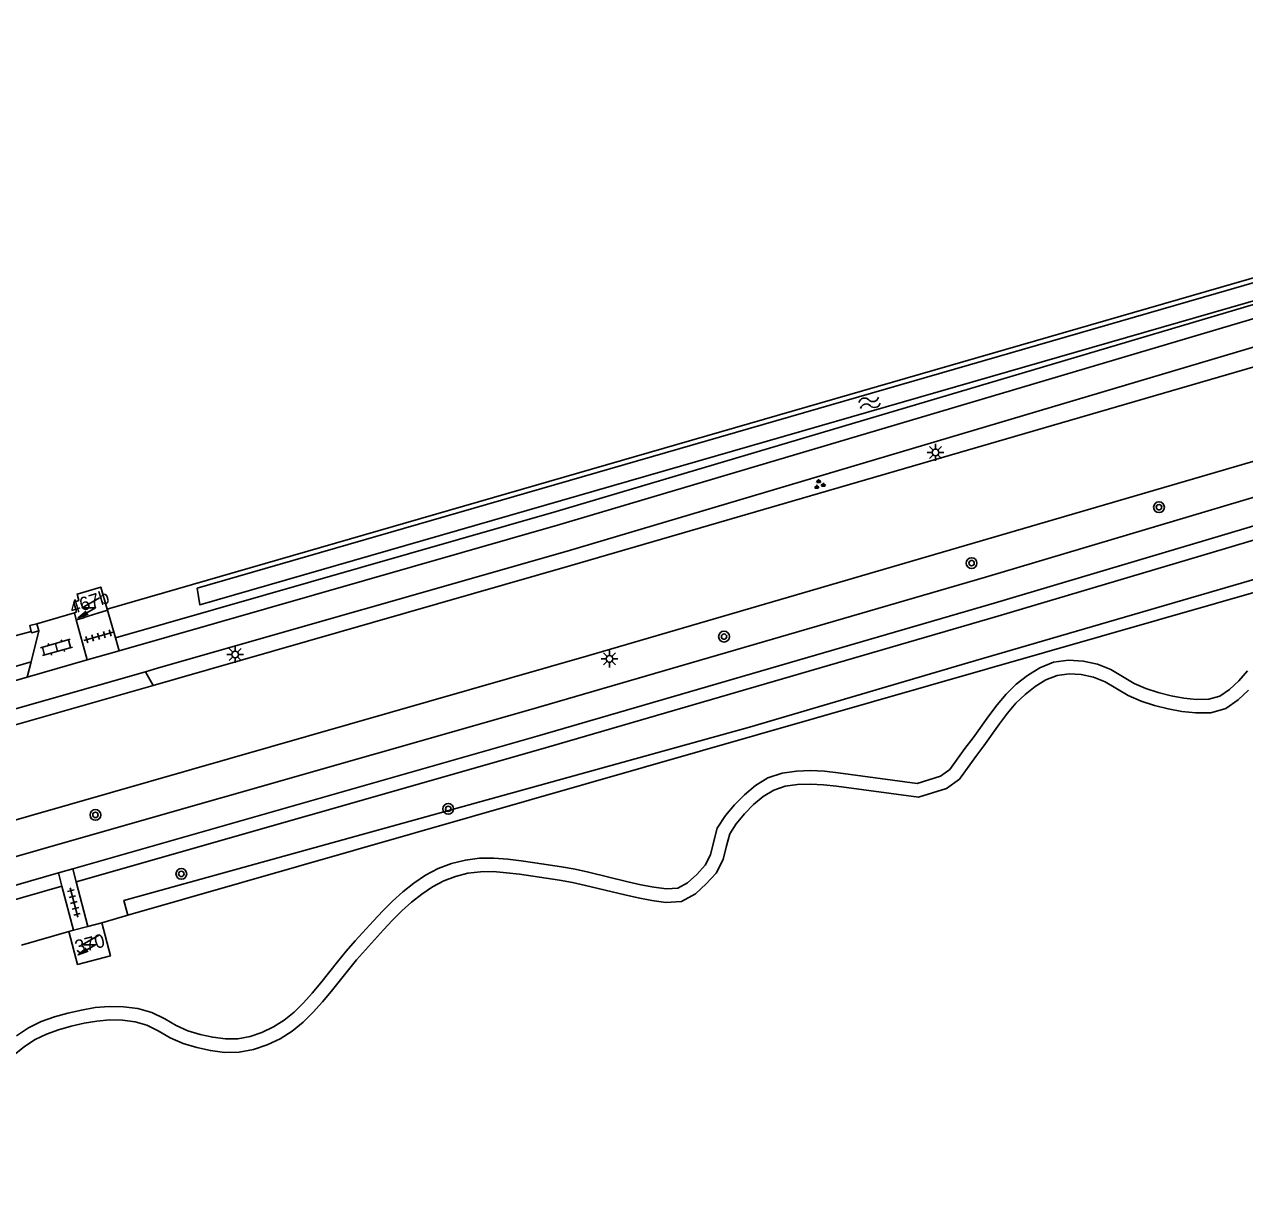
# Model space of a CAD drawing. Extents: x 124000 to 129000, y 395500 to 397503.
# Drawn here: x 128133.8 to 128224.2, y 395761.2 to 395847.8 of the extents above; entities that cross this region are included whole.
import ezdxf

# ---------------------------------------------------------------- set-up
doc = ezdxf.new("R2010")
doc.units = 0
for name, color, linetype in [('gg-afsc-hekwerk', 7, 'Continuous'), ('gg-afsc-muur', 7, 'Continuous'), ('gg-anno-huisnummerreeks BGT', 7, 'Continuous'), ('gg-bbg-hoofdgebouw', 7, 'Continuous'), ('gg-knt-onverhard', 7, 'Continuous'), ('gg-knt-verharding', 7, 'Continuous'), ('gg-kntw-bovenkant insteek waterloop', 7, 'Continuous'), ('gt-grn-groengrens', 7, 'Continuous'), ('gt-grn-groengrens NZ', 7, 'Continuous'), ('gt-symb-boom', 7, 'Continuous'), ('gt-symb-groenvak', 7, 'Continuous'), ('gt-symb-klinker verharding', 7, 'Continuous'), ('gt-symb-lichtmast', 7, 'Continuous'), ('gt-symb-tegel verharding', 7, 'Continuous'), ('gt-symb-trafo symbool', 7, 'Continuous'), ('gt-symb-watersymbool', 7, 'Continuous')]:
    doc.layers.add(name, color=color, linetype=linetype)

# ---------------------------------------------------------------- blocks, each defined once
blk = doc.blocks.new('gt0-WA')
at = {"layer": 'gt-symb-watersymbool'}
for centre, start, end in [((-0.323, 0.022), 28.07249, 151.92751), ((0.427, 0.422), 208.07248, 331.92751), ((-0.323, -0.428), 28.07249, 151.92751), ((0.427, -0.028), 208.07248, 331.92751)]:
    blk.add_arc(centre, 0.425, start, end, dxfattribs=at)
blk = doc.blocks.new('gt0-BOOM')
at = {"layer": 'gt-symb-boom'}
for radius in [0.4, 0.2]:
    blk.add_circle((0, 0), radius, dxfattribs=at)
blk = doc.blocks.new('gt0-GRVAK')
at = {"layer": 'gt-symb-groenvak'}
for p, q in [((-0.11, 0.189), (-0.228, 0.24)), ((-0.182, 0.153), (0.088, 0.153)), ((-0.091, 0.211), (-0.156, 0.322)), ((-0.047, 0.214), (-0.047, 0.393)), ((-0.004, 0.211), (0.061, 0.322)), ((0.015, 0.189), (0.133, 0.24)), ((0.262, -0.052), (0.197, 0.059)), ((0.305, -0.049), (0.305, 0.13)), ((0.349, -0.052), (0.414, 0.059)), ((-0.245, -0.228), (-0.363, -0.177)), ((-0.318, -0.264), (-0.047, -0.264)), ((-0.226, -0.206), (-0.291, -0.095)), ((-0.183, -0.203), (-0.183, -0.024)), ((-0.139, -0.206), (-0.074, -0.095)), ((-0.12, -0.228), (-0.002, -0.177)), ((0.243, -0.074), (0.125, -0.023)), ((0.17, -0.11), (0.441, -0.11)), ((0.368, -0.074), (0.486, -0.023))]:
    blk.add_line(p, q, dxfattribs=at)
blk = doc.blocks.new('gt0-LMAST')
at = {"layer": 'gt-symb-lichtmast'}
for p, q in [((-0.182, 0.173), (-0.447, 0.438)), ((-0.005, 0.246), (-0.005, 0.621)), ((0.172, 0.173), (0.437, 0.438)), ((-0.255, -0.004), (-0.63, -0.004)), ((-0.182, -0.181), (-0.447, -0.446)), ((-0.005, -0.254), (-0.005, -0.629)), ((0.437, -0.446), (0.172, -0.181)), ((0.245, -0.004), (0.62, -0.004))]:
    blk.add_line(p, q, dxfattribs=at)
blk.add_circle((-0.005, -0.004), 0.25, dxfattribs=at)
blk = doc.blocks.new('gt0-TEG1')
at = {"layer": 'gt-symb-tegel verharding'}
for p, q in [((-1.125, 0), (1.125, 0)), ((-0.9, -0.25), (-0.9, 0.25)), ((-0.45, -0.25), (-0.45, 0.25)), ((0, -0.25), (0, 0.25)), ((0.45, -0.25), (0.45, 0.25)), ((0.9, -0.25), (0.9, 0.25))]:
    blk.add_line(p, q, dxfattribs=at)
blk = doc.blocks.new('gt0-HSP')
at = {"layer": 'gt-symb-trafo symbool'}
for points in [[(0.771, 0.746), (-0.529, -0.004), (0.471, -0.004), (-0.829, -0.754)], [(-0.217, -0.24), (-0.829, -0.754), (-0.077, -0.48)]]:
    blk.add_lwpolyline(points, dxfattribs=at)
blk = doc.blocks.new('gt0-KL1')
at = {"layer": 'gt-symb-klinker verharding'}
for p, q in [((-1.15, 0.3), (1.15, 0.3)), ((-1, -0.3), (-1, 0.3)), ((-0.5, 0.3), (-0.5, 0.45)), ((0, -0.3), (0, 0.3)), ((0.5, 0.3), (0.5, 0.45)), ((1, -0.3), (1, 0.3)), ((-1.15, -0.3), (1.15, -0.3)), ((-0.5, -0.45), (-0.5, -0.3)), ((0.5, -0.45), (0.5, -0.3))]:
    blk.add_line(p, q, dxfattribs=at)

msp = doc.modelspace()

# ---------------------------------------------------------------- linework, layer by layer
at = {"layer": 'gg-afsc-hekwerk'}
msp.add_line((128137.509, 395804.217), (128134.724, 395803.401), dxfattribs=at)
msp.add_line((128137.509, 395804.217), (128134.724, 395803.401), dxfattribs=at)
for points in [[(128139.943, 395804.485), (128244.533, 395834.723), (128266.632, 395841.153)], [(128139.943, 395804.485), (128244.533, 395834.723), (128266.632, 395841.153)], [(128128.629, 395807.253), (128132.277, 395802.276), (128134.324, 395802.83)]]:
    msp.add_lwpolyline(points, dxfattribs=at)
at = {"layer": 'gg-afsc-muur'}
msp.add_line((128134.724, 395803.401), (128134.871, 395802.875), dxfattribs=at)
for points in [[(128134.724, 395803.401), (128134.207, 395803.258), (128134.324, 395802.83)], [(128134.871, 395802.875), (128134.351, 395802.73), (128134.324, 395802.83)]]:
    msp.add_lwpolyline(points, dxfattribs=at)
at = {"layer": 'gg-bbg-hoofdgebouw'}
for p, q in [((128139.943, 395804.485), (128139.966, 395804.408)), ((128137.509, 395804.217), (128137.653, 395803.698)), ((128138.512, 395780.991), (128137.438, 395780.711)), ((128139.542, 395781.259), (128138.512, 395780.991)), ((128137.438, 395780.711), (128137.109, 395780.625))]:
    msp.add_line(p, q, dxfattribs=at)
for points in [[(128139.943, 395804.485), (128139.466, 395806.111), (128137.707, 395805.59), (128137.835, 395805.121), (128137.478, 395805.009), (128137.678, 395804.272), (128137.509, 395804.217)], [(128139.966, 395804.408), (128138.205, 395803.873), (128138.212, 395803.833), (128137.653, 395803.698)], [(128137.109, 395780.625), (128137.747, 395778.177), (128140.18, 395778.811), (128139.542, 395781.259)]]:
    msp.add_lwpolyline(points, dxfattribs=at)
at = {"layer": 'gg-knt-onverhard'}
for points in [[(128224.365, 395799.911), (128223.724, 395799.182), (128223.046, 395798.533), (128222.326, 395798.036), (128221.504, 395797.809), (128220.598, 395797.794), (128219.653, 395797.893), (128218.706, 395798.069), (128217.767, 395798.309), (128216.852, 395798.598), (128215.99, 395798.975), (128214.262, 395800.006), (128213.257, 395800.399), (128212.204, 395800.631), (128211.118, 395800.697), (128210.017, 395800.55), (128208.991, 395800.14), (128208.079, 395799.578), (128207.249, 395798.926), (128206.496, 395798.192), (128205.827, 395797.399), (128205.213, 395796.584), (128204.051, 395794.956), (128203.449, 395794.159), (128202.319, 395792.601), (128201.642, 395792.107), (128199.915, 395791.578), (128194.071, 395792.361), (128193.056, 395792.475), (128192.021, 395792.525), (128190.976, 395792.49), (128189.912, 395792.347), (128188.867, 395791.992), (128187.932, 395791.424), (128187.12, 395790.737), (128186.398, 395789.989), (128185.714, 395789.194), (128185.111, 395788.26), (128184.825, 395787.212), (128184.609, 395786.29), (128184.207, 395785.517), (128183.593, 395784.843), (128182.913, 395784.227), (128182.188, 395783.826), (128181.351, 395783.776), (128180.421, 395783.903), (128179.458, 395784.082), (128178.494, 395784.295), (128175.578, 395785.003), (128174.587, 395785.219), (128173.589, 395785.4), (128171.601, 395785.708), (128170.601, 395785.846), (128169.595, 395785.962), (128168.568, 395786.048), (128167.515, 395786.04), (128166.464, 395785.908), (128165.436, 395785.65), (128164.447, 395785.272), (128163.51, 395784.782), (128162.641, 395784.196), (128161.832, 395783.551), (128161.068, 395782.864), (128160.344, 395782.144), (128159.651, 395781.404), (128158.304, 395779.916), (128157.636, 395779.155), (128156.993, 395778.373), (128155.748, 395776.811), (128155.117, 395776.053), (128154.466, 395775.326), (128153.785, 395774.651), (128153.047, 395774.059), (128152.25, 395773.555), (128151.402, 395773.146), (128150.519, 395772.843), (128149.616, 395772.674), (128148.693, 395772.668), (128147.758, 395772.786), (128146.821, 395772.996), (128145.908, 395773.263), (128145.05, 395773.643), (128144.199, 395774.14), (128143.252, 395774.628), (128142.202, 395774.916), (128141.148, 395775.046), (128140.097, 395775.065), (128139.052, 395774.981), (128138.031, 395774.8), (128137.034, 395774.57), (128136.042, 395774.296), (128135.058, 395773.944), (128134.103, 395773.483), (128133.222, 395772.9)], [(128224.447, 395798.489), (128223.68, 395797.755), (128222.754, 395797.117), (128221.648, 395796.811), (128220.554, 395796.794), (128219.51, 395796.903), (128218.491, 395797.092), (128217.492, 395797.348), (128216.5, 395797.661), (128215.529, 395798.085), (128213.823, 395799.104), (128212.966, 395799.44), (128212.065, 395799.638), (128211.155, 395799.693), (128210.273, 395799.575), (128209.442, 395799.243), (128208.652, 395798.756), (128207.908, 395798.173), (128207.229, 395797.51), (128206.609, 395796.775), (128206.02, 395795.992), (128204.857, 395794.365), (128204.254, 395793.565), (128203.035, 395791.886), (128202.096, 395791.201), (128199.999, 395790.558), (128193.949, 395791.368), (128192.976, 395791.478), (128192.014, 395791.524), (128191.06, 395791.492), (128190.142, 395791.369), (128189.293, 395791.08), (128188.518, 395790.61), (128187.804, 395790.006), (128187.137, 395789.315), (128186.516, 395788.594), (128186.035, 395787.848), (128185.795, 395786.966), (128185.554, 395785.94), (128185.034, 395784.939), (128184.3, 395784.135), (128183.499, 395783.407), (128182.473, 395782.842), (128181.313, 395782.771), (128180.262, 395782.915), (128179.259, 395783.102), (128178.269, 395783.321), (128175.355, 395784.028), (128174.391, 395784.238), (128173.422, 395784.414), (128171.457, 395784.718), (128170.476, 395784.854), (128169.496, 395784.967), (128168.53, 395785.047), (128167.582, 395785.041), (128166.649, 395784.923), (128165.737, 395784.695), (128164.858, 395784.359), (128164.023, 395783.922), (128163.233, 395783.389), (128162.478, 395782.788), (128161.755, 395782.138), (128161.061, 395781.447), (128160.387, 395780.727), (128158.398, 395778.508), (128156.523, 395776.179), (128155.874, 395775.4), (128155.191, 395774.637), (128154.452, 395773.904), (128153.629, 395773.244), (128152.736, 395772.679), (128151.783, 395772.219), (128150.774, 395771.874), (128149.712, 395771.675), (128148.634, 395771.667), (128147.585, 395771.8), (128146.571, 395772.027), (128145.564, 395772.322), (128144.593, 395772.751), (128143.718, 395773.264), (128142.887, 395773.692), (128142.008, 395773.932), (128141.077, 395774.047), (128140.128, 395774.064), (128139.18, 395773.988), (128138.231, 395773.82), (128137.28, 395773.6), (128136.344, 395773.342), (128135.445, 395773.02), (128134.599, 395772.612), (128133.812, 395772.091), (128133.054, 395771.485)]]:
    msp.add_lwpolyline(points, dxfattribs=at)
at = {"layer": 'gg-knt-verharding'}
for p, q in [((128139.966, 395804.408), (128140.55, 395802.364)), ((128138.449, 395800.722), (128137.653, 395803.698)), ((128134.303, 395800.575), (128134.871, 395802.875)), ((128140.55, 395802.364), (128140.825, 395801.402)), ((128138.449, 395800.722), (128134.026, 395799.456)), ((128140.825, 395801.402), (128138.449, 395800.722)), ((128125.041, 395794.777), (128142.765, 395799.847)), ((128134.026, 395799.456), (128134.303, 395800.575)), ((128142.765, 395799.847), (128143.734, 395800.124)), ((128143.337, 395798.839), (128142.765, 395799.847)), ((128132.128, 395798.913), (128134.026, 395799.456)), ((128144.972, 395799.308), (128143.337, 395798.839)), ((128124.979, 395793.573), (128143.337, 395798.839)), ((128137.4, 395785.256), (128136.333, 395784.951)), ((128136.585, 395783.983), (128136.333, 395784.951)), ((128137.652, 395784.288), (128137.4, 395785.256)), ((128137.438, 395780.711), (128136.585, 395783.983)), ((128138.512, 395780.991), (128137.652, 395784.288))]:
    msp.add_line(p, q, dxfattribs=at)
for points in [[(128140.825, 395801.402), (128173.46, 395810.74), (128253.53, 395834.51), (128291.37, 395846.65), (128314.075, 395854.053)], [(128143.734, 395800.124), (128173.99, 395808.78), (128242.725, 395829.205)], [(128242.169, 395827.463), (128174.19, 395807.69), (128144.972, 395799.308)], [(128239.964, 395819.846), (128175.59, 395801.04), (128045.514, 395763.746)], [(128046.077, 395761.21), (128121.927, 395782.926), (128136.973, 395787.254), (128171.309, 395797.055), (128204.975, 395806.856), (128239.102, 395817.027), (128240.662, 395817.511)], [(128241.244, 395815.56), (128239.707, 395815.085), (128222.446, 395809.931), (128205.613, 395804.932), (128171.779, 395795.087), (128137.4, 395785.256)], [(128136.333, 395784.951), (128122.496, 395780.969), (128087.155, 395770.844), (128060.047, 395763.111)]]:
    msp.add_lwpolyline(points, dxfattribs=at)
at = {"layer": 'gg-kntw-bovenkant insteek waterloop'}
msp.add_lwpolyline([(128146.594, 395806.026), (128146.812, 395804.794), (128240.907, 395831.943), (128240.493, 395833.182), (128146.594, 395806.026)], dxfattribs=at)
at = {"layer": 'gt-grn-groengrens'}
for p, q in [((128141.473, 395781.813), (128242.647, 395810.826)), ((128131.503, 395799.774), (128134.303, 395800.575)), ((128139.542, 395781.259), (128141.473, 395781.813)), ((128133.596, 395779.599), (128137.109, 395780.625))]:
    msp.add_line(p, q, dxfattribs=at)
msp.add_lwpolyline([(128242.37, 395811.79), (128203.667, 395800.501), (128187.497, 395795.744), (128141.164, 395782.916), (128141.473, 395781.813)], dxfattribs=at)
at = {"layer": 'gt-grn-groengrens NZ'}
for points in [[(128140.55, 395802.364), (128173.18, 395811.7), (128253.235, 395835.466), (128291.062, 395847.601), (128313.23, 395854.829)], [(128241.53, 395814.602), (128239.998, 395814.128), (128222.731, 395808.973), (128205.895, 395803.973), (128172.056, 395794.126), (128137.652, 395784.288)], [(128136.585, 395783.983), (128122.772, 395780.008), (128087.43, 395769.883), (128060.254, 395762.13)]]:
    msp.add_lwpolyline(points, dxfattribs=at)

# ---------------------------------------------------------------- block references
at = {"layer": 'gt-symb-boom'}
for p in [(128217.819, 395812.026), (128203.941, 395807.887), (128185.614, 395802.448), (128165.191, 395789.697), (128139.074, 395789.247), (128145.43, 395784.88)]:
    msp.add_blockref('gt0-BOOM', p, dxfattribs=at)
at = {"layer": 'gt-symb-groenvak'}
msp.add_blockref('gt0-GRVAK', (128192.665, 395813.703), dxfattribs=at)
at = {"layer": 'gt-symb-klinker verharding', "rotation": 15.787947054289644}
msp.add_blockref('gt0-KL1', (128136.186, 395801.646), dxfattribs=at)
at = {"layer": 'gt-symb-lichtmast'}
for p in [(128201.277, 395816.09), (128149.425, 395801.126), (128177.135, 395800.798)]:
    msp.add_blockref('gt0-LMAST', p, dxfattribs=at)
at = {"layer": 'gt-symb-tegel verharding'}
for p, rotation in [((128139.294, 395802.464), 15.787947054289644), ((128137.476, 395782.762), -75.4080437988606)]:
    msp.add_blockref('gt0-TEG1', p, dxfattribs=dict(at, rotation=rotation))
at = {"layer": 'gt-symb-trafo symbool'}
for p in [(128138.609, 395804.583), (128138.609, 395779.632)]:
    msp.add_blockref('gt0-HSP', p, dxfattribs=at)
at = {"layer": 'gt-symb-watersymbool', "rotation": 15.425970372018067}
msp.add_blockref('gt0-WA', (128196.336, 395819.748), dxfattribs=at)

# ---------------------------------------------------------------- texts
at = {"layer": 'gg-anno-huisnummerreeks BGT'}
for s, rotation, p in [('467b', 16.9, (128137.346, 395804.103)), ('370', 14.6, (128137.69, 395778.952))]:
    msp.add_text(s, height=1, rotation=rotation, dxfattribs=at).set_placement(p)

doc.saveas('drawing.dxf')
